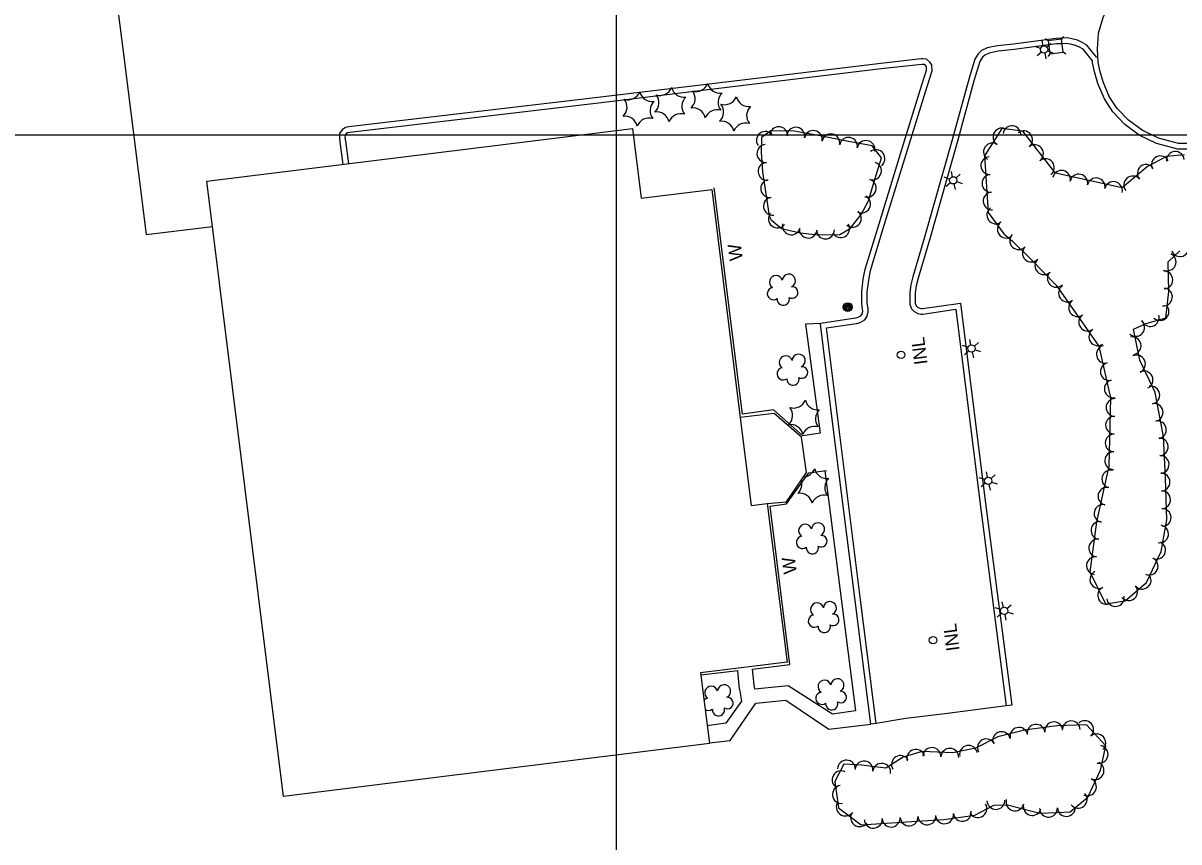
# Model space of a CAD drawing. Extents: x 353423 to 364002, y 127000 to 201942.
# Drawn here: x 360232 to 360754, y 146680 to 147051 of the extents above; entities that cross this region are included whole.
import ezdxf

# ---------------------------------------------------------------- set-up
doc = ezdxf.new("R2010")
doc.units = 0
for name, color, linetype in [('E_DTM_SlopeBottom', 7, 'Continuous'), ('E_DTM_SlopeTop', 7, 'Continuous'), ('E_FEN_Generic', 7, 'Continuous'), ('E_LAND_BrushLine', 7, 'Continuous'), ('E_LAND_TreeLine', 7, 'Continuous'), ('E_MISCPROP', 7, 'Continuous'), ('E_SGN', 7, 'Continuous'), ('E_WTR_FlowLine', 7, 'Continuous')]:
    doc.layers.add(name, color=color, linetype=linetype)

msp = doc.modelspace()

# ---------------------------------------------------------------- linework, layer by layer
at = {"layer": 'E_DTM_SlopeBottom'}
for points in [[(360592.06, 146865.04), (360584.29, 146863.72), (360570.92, 146875.61), (360557, 146873.56), (360544.14, 146976.01)], [(360562.31, 146750.97), (360561.51, 146758.13), (360578.4, 146760.25), (360569.43, 146831.96), (360576.94, 146832.97), (360587.03, 146847.03), (360594.95, 146848.09)], [(360555.58, 146749.13), (360554.81, 146757.34), (360538.16, 146755.39)]]:
    msp.add_lwpolyline(points, dxfattribs=at)
for centre in [(360628.7, 146900.43), (360643.16, 146771.28)]:
    msp.add_circle(centre, 1.7, dxfattribs=at)
at = {"layer": 'E_DTM_SlopeTop'}
for points in [[(360764.83, 146996.09), (360754.2, 146996.05), (360745.15, 146998.46), (360737.69, 147002.07), (360731.58, 147006.66), (360726.44, 147011.94), (360722.88, 147017.43), (360720.05, 147024.07), (360718.62, 147029.09), (360717.85, 147032.9), (360717.53, 147038.86), (360718.08, 147046.06), (360720.14, 147053.16), (360723.78, 147060.85), (360727.4, 147066.41), (360731.75, 147075.49), (360735.04, 147086.11), (360736.58, 147095.23), (360736.66, 147102.51), (360734.7, 147119.02), (360728.8, 147163.3), (360723.39, 147209.06), (360717.38, 147256.21), (360711.61, 147301.07)], [(360765.12, 146993.61), (360765.03, 146993.59), (360753.87, 146993.55), (360744.28, 146996.11), (360736.39, 146999.93), (360729.93, 147004.78), (360724.48, 147010.38), (360720.66, 147016.25), (360717.69, 147023.23), (360716.19, 147028.5), (360715.36, 147032.58), (360715.31, 147033.47)]]:
    msp.add_lwpolyline(points, dxfattribs=at)
at = {"layer": 'E_FEN_Generic'}
for points in [[(360569.02, 146963.39), (360569.99, 146961.48), (360574.66, 146957.7), (360583.04, 146955.65), (360589.67, 146954.86), (360593.15, 146954.81), (360601.04, 146954.95), (360605.73, 146957.6), (360610.71, 146964.01), (360614, 146970.09), (360616.18, 146977.88), (360619.81, 146989.56), (360615.64, 146995.06), (360604.18, 146997.11), (360592.11, 146999.5), (360580.31, 147001.69), (360569.75, 147001.8), (360565.56, 146998.86), (360565.39, 146992.12), (360565.95, 146983.23), (360569.02, 146963.39)], [(360756.94, 146990.91), (360748.72, 146990.22), (360740.11, 146985.73), (360728.71, 146976.11), (360698.59, 146982.64), (360683.82, 147001.65), (360674.22, 147002.83), (360666.39, 146990.51), (360668.1, 146964.88), (360675.18, 146955.27), (360679.13, 146951.86), (360687.45, 146943.7), (360698.89, 146932.05), (360718.11, 146904.29), (360723.45, 146881.01), (360722.74, 146850.04), (360717.04, 146824.85), (360714.11, 146802.18), (360721.18, 146787.78), (360730.07, 146789.1), (360739.79, 146797.38), (360746.35, 146811.38), (360748.98, 146825.68), (360748.37, 146844.58), (360747.35, 146863.52), (360743.63, 146883.45), (360736.7, 146898.04), (360733.86, 146912.12), (360739.63, 146914.61), (360748.53, 146917.23), (360749.79, 146929.11), (360749.52, 146942.6), (360754.78, 146947.5)], [(360691.42, 146692.91), (360699.47, 146693.27), (360705.23, 146693.51), (360713.22, 146700.24), (360718.88, 146712.44), (360721.28, 146723.47), (360712.58, 146733.02), (360699.21, 146732.56), (360684.54, 146730.53), (360672.54, 146727.57), (360662.38, 146722.38), (360652.08, 146720.33), (360638.31, 146720.91), (360629.72, 146718.27), (360621.77, 146713.37), (360610.86, 146714.76), (360602.81, 146715.1), (360598.8, 146707.37), (360600.32, 146695.41), (360610.66, 146687.73), (360631.22, 146689.07), (360648.03, 146690.05), (360662.14, 146691.99), (360670.65, 146696.58), (360676.8, 146696.76), (360691.42, 146692.91)]]:
    msp.add_lwpolyline(points, dxfattribs=at)
for centre, radius, start, end in [((360505.19, 147021.63), 5.72, 252.7877, 338.5526), ((360516.1, 147020.81), 5.72, 192.7877, 278.5526), ((360519.6, 147023.59), 5.72, 252.7877, 338.5526), ((360530.51, 147022.77), 5.72, 192.7877, 278.5526), ((360529.8, 147016.35), 5.72, 312.7877, 38.5526), ((360535.97, 147025.38), 5.72, 252.7877, 338.5526), ((360546.88, 147024.56), 5.72, 192.7877, 278.5526), ((360551.62, 147014.69), 5.72, 132.7877, 218.5526), ((360499.02, 147012.6), 5.72, 312.7877, 38.5526), ((360520.84, 147010.94), 5.72, 132.7877, 218.5526), ((360513.43, 147014.55), 5.72, 312.7877, 38.5526), ((360535.25, 147012.9), 5.72, 132.7877, 218.5526), ((360542.72, 147010.34), 5.72, 312.7877, 38.5526), ((360548.89, 147019.38), 5.72, 252.7877, 338.5526), ((360559.8, 147018.55), 5.72, 192.7877, 278.5526), ((360503.76, 147002.73), 5.72, 12.7877, 98.5526), ((360518.16, 147004.69), 5.72, 12.7877, 98.5526), ((360529.07, 147003.87), 5.72, 72.7877, 158.5526), ((360534.54, 147006.48), 5.72, 12.7877, 98.5526), ((360545.45, 147005.66), 5.72, 72.7877, 158.5526), ((360564.54, 147008.69), 5.72, 132.7877, 218.5526), ((360514.67, 147001.91), 5.72, 72.7877, 158.5526), ((360547.46, 147000.48), 5.72, 12.7877, 98.5526), ((360558.37, 146999.65), 5.72, 72.7877, 158.5526), ((360573.35, 146999.65), 4.04, 359.3781, 179.3627), ((360581.06, 146999.4), 4.04, 349.5273, 169.512), ((360678.82, 147000.15), 4.01, 353.0487, 173.0334), ((360567.32, 146997.51), 4.04, 35.1473, 215.132), ((360589.01, 146997.92), 4.04, 349.5273, 169.512), ((360596.92, 146996.39), 4.04, 348.778, 168.7627), ((360604.9, 146994.83), 4.04, 349.8636, 169.8483), ((360674.31, 146999.06), 4.01, 57.5759, 237.5606), ((360684.15, 146997.81), 4.01, 307.8614, 127.846), ((360567.54, 146991.57), 4.04, 93.6133, 273.598), ((360612.86, 146993.4), 4.04, 349.8636, 169.8483), ((360617.36, 146989.29), 4.04, 307.2314, 127.2161), ((360670.01, 146992.3), 4.01, 57.5759, 237.5606), ((360689.07, 146991.48), 4.01, 307.8614, 127.846), ((360568.05, 146983.5), 4.04, 93.6133, 273.598), ((360615.76, 146983.67), 4.04, 252.7307, 72.7154), ((360668.79, 146986.09), 4.01, 93.8127, 273.7974), ((360693.99, 146985.15), 4.01, 307.8614, 127.846), ((360746.03, 146986.45), 4.01, 27.4936, 207.4783), ((360752.77, 146988.45), 4.01, 4.8573, 184.842), ((360701.29, 146979.91), 4.01, 347.7737, 167.7584), ((360739.6, 146982.56), 4.01, 40.1727, 220.1574), ((360569.25, 146975.7), 4.04, 98.7959, 278.7806), ((360613.42, 146975.87), 4.04, 254.399, 74.3837), ((360669.32, 146978.09), 4.01, 93.8127, 273.7974), ((360709.12, 146978.21), 4.01, 347.7737, 167.7584), ((360716.96, 146976.51), 4.01, 347.7737, 167.7584), ((360724.79, 146974.82), 4.01, 347.7737, 167.7584), ((360733.47, 146977.39), 4.01, 40.1727, 220.1574), ((360610.86, 146968.74), 4.04, 241.5957, 61.5804), ((360669.85, 146970.09), 4.01, 93.8127, 273.7974), ((360570.49, 146967.7), 4.04, 98.7959, 278.7806), ((360671.53, 146963.77), 4.01, 126.3955, 306.3802), ((360572.8, 146961.93), 4.04, 141.0858, 321.0705), ((360606.68, 146962.27), 4.04, 232.1482, 52.1328), ((360579.03, 146958.81), 4.04, 166.2423, 346.2269), ((360586.7, 146957.34), 4.04, 173.2272, 353.2119), ((360594.48, 146956.95), 4.04, 181.0834, 1.0681), ((360601.36, 146957.57), 4.04, 209.4494, 29.434), ((360676.28, 146957.31), 4.01, 126.3955, 306.3802), ((360681.89, 146952.09), 4.01, 135.5676, 315.5522), ((360687.61, 146946.48), 4.01, 135.5676, 315.5522), ((360749.08, 146942.47), 4.01, 245.4057, 65.3904), ((360754.89, 146948.92), 4.01, 199.882, 19.8667), ((360693.28, 146940.76), 4.01, 134.4865, 314.4712), ((360572.13, 146933.35), 2.97, 16, 237.2339), ((360577.94, 146934.01), 2.97, 293.6508, 176.6241), ((360698.9, 146935.04), 4.01, 134.4865, 314.4712), ((360747.59, 146934.35), 4.01, 271.1845, 91.1692), ((360570.95, 146928.11), 2.78, 98.9709, 306.7439), ((360579.42, 146928.69), 2.61, 238.356, 96.2887), ((360703.97, 146928.4), 4.01, 124.7119, 304.6966), ((360747.42, 146926.62), 4.01, 263.9289, 83.9136), ((360575.39, 146925.67), 2.78, 175.6479, 16.6589), ((360708.54, 146921.81), 4.01, 124.7119, 304.6966), ((360745.87, 146920.02), 4.01, 226.5241, 46.5088), ((360713.1, 146915.22), 4.01, 124.7119, 304.6966), ((360734.86, 146912.82), 4.01, 228.875, 48.8596), ((360741.4, 146917.32), 4.01, 196.3714, 16.3561), ((360717.66, 146908.63), 4.01, 124.7119, 304.6966), ((360721.1, 146900.67), 4.01, 102.9048, 282.8895), ((360733.24, 146904.56), 4.01, 281.3982, 101.3829), ((360576.55, 146897.09), 2.97, 16, 237.2339), ((360582.37, 146897.76), 2.97, 293.6508, 176.6241), ((360735.21, 146896.29), 4.01, 295.4038, 115.3884), ((360575.38, 146891.85), 2.78, 98.9709, 306.7439), ((360583.85, 146892.44), 2.61, 238.356, 96.2887), ((360722.89, 146892.86), 4.01, 102.9048, 282.8895), ((360579.81, 146889.41), 2.78, 175.6479, 16.6589), ((360724.67, 146885.04), 4.01, 102.9048, 282.8895), ((360738.64, 146889.05), 4.01, 295.4038, 115.3884), ((360741.71, 146882.25), 4.01, 280.5797, 100.5644), ((360580.08, 146882.07), 5.72, 252.7877, 338.5526), ((360590.99, 146881.25), 5.72, 192.7877, 278.5526), ((360725.44, 146876.6), 4.01, 88.696, 268.6807), ((360743.18, 146874.37), 4.01, 280.5797, 100.5644), ((360573.91, 146873.04), 5.72, 312.7877, 38.5526), ((360595.73, 146871.38), 5.72, 132.7877, 218.5526), ((360725.26, 146868.59), 4.01, 88.696, 268.6807), ((360578.65, 146863.17), 5.72, 12.7877, 98.5526), ((360589.56, 146862.35), 5.72, 72.7877, 158.5526), ((360744.66, 146866.49), 4.01, 280.5797, 100.5644), ((360725.08, 146860.57), 4.01, 88.696, 268.6807), ((360745.5, 146858.81), 4.01, 273.1084, 93.0931), ((360724.89, 146852.56), 4.01, 88.696, 268.6807), ((360745.93, 146850.81), 4.01, 273.1084, 93.0931), ((360584.3, 146850.95), 5.72, 271.9954, 338.5526), ((360595.21, 146850.13), 5.72, 192.7877, 278.5526), ((360723.58, 146844.26), 4.01, 77.2726, 257.2573), ((360746.33, 146842.85), 4.01, 271.8468, 91.8315), ((360578.13, 146841.92), 5.72, 312.7877, 19.272), ((360599.95, 146840.27), 5.72, 132.7877, 218.5526), ((360582.87, 146832.06), 5.72, 12.7877, 98.5526), ((360593.78, 146831.23), 5.72, 72.7877, 158.5526), ((360721.81, 146836.44), 4.01, 77.2726, 257.2573), ((360746.58, 146834.83), 4.01, 271.8468, 91.8315), ((360720.05, 146828.62), 4.01, 77.2726, 257.2573), ((360746.84, 146826.82), 4.01, 271.8468, 91.8315), ((360585.32, 146820.77), 2.97, 16, 237.2339), ((360591.14, 146821.43), 2.97, 293.6508, 176.6241), ((360718.65, 146820.94), 4.01, 82.6421, 262.6267), ((360745.68, 146819.36), 4.01, 259.5861, 79.5708), ((360584.15, 146815.53), 2.78, 98.9709, 306.7439), ((360592.62, 146816.11), 2.61, 238.356, 96.2887), ((360717.63, 146812.99), 4.01, 82.6421, 262.6267), ((360744.33, 146812.01), 4.01, 244.9014, 64.8861), ((360588.58, 146813.09), 2.78, 175.6479, 16.6589), ((360716.6, 146805.03), 4.01, 82.6421, 262.6267), ((360740.93, 146804.75), 4.01, 244.9014, 64.8861), ((360718.14, 146798.74), 4.01, 116.1686, 296.1532), ((360737.77, 146798.42), 4.01, 220.4493, 40.434), ((360721.68, 146791.54), 4.01, 116.1686, 296.1532), ((360731.67, 146793.22), 4.01, 220.4493, 40.434), ((360725.68, 146790.57), 4.01, 188.4552, 8.4399), ((360590.69, 146785.15), 2.97, 16, 237.2339), ((360596.5, 146785.81), 2.97, 293.6508, 176.6241), ((360589.51, 146779.91), 2.78, 98.9709, 306.7439), ((360597.98, 146780.49), 2.61, 238.356, 96.2887), ((360593.95, 146777.47), 2.78, 175.6479, 16.6589), ((360594.09, 146750.19), 2.97, 16, 237.2339), ((360599.91, 146750.85), 2.97, 293.6508, 176.6241), ((360542.83, 146747.46), 2.97, 16, 237.2339), ((360548.64, 146748.13), 2.97, 293.6508, 176.6241), ((360592.92, 146744.95), 2.78, 98.9709, 306.7439), ((360601.39, 146745.53), 2.61, 238.356, 96.2887), ((360541.65, 146742.22), 2.78, 98.9709, 138.5217), ((360550.12, 146742.81), 2.61, 238.356, 96.2887), ((360597.35, 146742.51), 2.78, 175.6479, 16.6589), ((360541.65, 146742.22), 2.78, 235.6508, 306.7439), ((360546.09, 146739.78), 2.78, 175.6479, 16.6589), ((360682.03, 146727.72), 4.05, 13.8651, 193.8498), ((360689.78, 146729.11), 4.05, 7.8828, 187.8675), ((360697.81, 146730.22), 4.05, 7.8828, 187.8675), ((360705.68, 146730.66), 4.05, 1.9854, 181.9701), ((360711.77, 146730.76), 4.05, 312.3327, 132.3174), ((360667.3, 146722.51), 4.05, 27.0558, 207.0405), ((360674.16, 146725.78), 4.05, 13.8651, 193.8498), ((360717.23, 146724.77), 4.05, 312.3327, 132.3174), ((360635.4, 146717.8), 4.05, 17.0598, 197.0445), ((360642.63, 146718.6), 4.05, 357.588, 177.5727), ((360650.73, 146718.26), 4.05, 357.588, 177.5727), ((360659.21, 146719.58), 4.05, 11.3005, 191.2851), ((360718.26, 146719.6), 4.05, 257.769, 77.7537), ((360603.99, 146712.92), 4.05, 357.6128, 177.5975), ((360611.9, 146712.49), 4.05, 352.734, 172.7187), ((360628.44, 146714.99), 4.05, 31.6911, 211.6758), ((360716.43, 146712.21), 4.05, 245.1228, 65.1074), ((360601.55, 146708.05), 4.05, 62.6213, 242.606), ((360619.94, 146711.46), 4.05, 352.734, 172.7187), ((360601.69, 146701.44), 4.05, 97.2194, 277.204), ((360713.02, 146704.85), 4.05, 245.1228, 65.1074), ((360708.79, 146699.28), 4.05, 220.1229, 40.1076), ((360603.42, 146695.75), 4.05, 143.4384, 323.4231), ((360663.4, 146695.08), 4.05, 208.3373, 28.322), ((360671.6, 146698.73), 4.05, 181.6466, 1.6313), ((360680.21, 146698.06), 4.05, 165.2637, 345.2484), ((360688.04, 146695.99), 4.05, 165.2637, 345.2484), ((360695.38, 146695.21), 4.05, 182.6135, 2.5981), ((360703.49, 146695.56), 4.05, 182.3114, 2.296), ((360609.93, 146690.92), 4.05, 143.4384, 323.4231), ((360616.13, 146690.22), 4.05, 183.7255, 3.7102), ((360624.22, 146690.74), 4.05, 183.7255, 3.7102), ((360632.32, 146691.26), 4.05, 183.3334, 3.318), ((360640.42, 146691.73), 4.05, 183.3334, 3.318), ((360648.34, 146692.23), 4.05, 187.856, 7.8407), ((360656.37, 146693.34), 4.05, 187.856, 7.8407)]:
    msp.add_arc(centre, radius, start, end, dxfattribs=at)
at = {"layer": 'E_LAND_BrushLine'}
for p, q in [((360691.8, 147039.16), (360689.32, 147039.99)), ((360693.04, 147040.2), (360692.55, 147042.67)), ((360694.65, 147039.67), (360696.49, 147041.36)), ((360692.17, 147037.5), (360690.2, 147035.81)), ((360693.69, 147036.99), (360694.21, 147034.44)), ((360694.97, 147038.06), (360697.41, 147037.22)), ((360651.97, 146981.03), (360651.47, 146983.5)), ((360650.73, 146979.99), (360648.24, 146980.82)), ((360651.1, 146978.33), (360649.12, 146976.64)), ((360652.61, 146977.82), (360653.13, 146975.27)), ((360653.57, 146980.5), (360655.42, 146982.2)), ((360653.9, 146978.89), (360656.34, 146978.05)), ((360658.99, 146903.85), (360656.51, 146904.68)), ((360660.24, 146904.89), (360659.74, 146907.36)), ((360661.84, 146904.36), (360663.69, 146906.06)), ((360659.37, 146902.19), (360657.39, 146900.51)), ((360660.88, 146901.68), (360661.4, 146899.13)), ((360662.17, 146902.75), (360664.61, 146901.92)), ((360667.8, 146845.01), (360667.31, 146847.48)), ((360666.56, 146843.97), (360664.08, 146844.8)), ((360666.93, 146842.31), (360664.96, 146840.62)), ((360668.45, 146841.8), (360668.97, 146839.24)), ((360669.41, 146844.47), (360671.25, 146846.17)), ((360669.73, 146842.87), (360672.17, 146842.03)), ((360673.76, 146785.09), (360671.28, 146785.92)), ((360675, 146786.13), (360674.5, 146788.61)), ((360676.6, 146785.6), (360678.45, 146787.3)), ((360676.93, 146783.99), (360679.37, 146783.16)), ((360674.13, 146783.43), (360672.16, 146781.75)), ((360675.65, 146782.92), (360676.16, 146780.37))]:
    msp.add_line(p, q, dxfattribs=at)
for centre, radius in [((360693.39, 147038.6), 1.64), ((360652.31, 146979.43), 1.64), ((360604.59, 146922.03), 2.02), ((360604.58, 146922.02), 1.52), ((360604.62, 146922.04), 1.01), ((360604.61, 146922.04), 0.502), ((360660.58, 146903.29), 1.64), ((360668.15, 146843.4), 1.64), ((360675.34, 146784.53), 1.64)]:
    msp.add_circle(centre, radius, dxfattribs=at)
at = {"layer": 'E_LAND_TreeLine'}
for p, q in [((360500, 147000), (360500, 149500)), ((360500, 145000), (360500, 148000)), ((358000, 147000), (363000, 147000)), ((359000, 147000), (363000, 147000))]:
    msp.add_line(p, q, dxfattribs=at)
at = {"layer": 'E_MISCPROP'}
for points in [[(360660.77, 147153.75), (360658.3, 147153.36), (360630.4, 147150.04), (360580.6, 147143.23), (360481.58, 147130.48), (360389.82, 147118.39), (360324.26, 147110.65), (360267.8, 147103.85), (360273.61, 147062.7), (360276.77, 147037.7), (360287.14, 146954.92), (360317.24, 146958.5)], [(360717.25, 147035.05), (360712.66, 147040.67), (360710.61, 147041.89), (360708.44, 147042.92), (360706.52, 147043.35), (360703.97, 147043.92), (360701.11, 147043.78), (360698.81, 147043.66), (360679.63, 147041.12), (360672.3, 147040.35), (360667.71, 147039.43), (360665.12, 147038.24), (360663.6, 147036.73), (360662.1, 147034.21), (360659.43, 147025.67), (360651.85, 146997.77), (360639.24, 146953.63), (360634.06, 146935.73), (360633.15, 146932.11), (360632.61, 146928.73), (360632.63, 146926.19), (360632.64, 146923.33), (360633.37, 146921.3), (360634.58, 146920.09), (360636.28, 146919.11), (360637.6, 146918.92), (360638.49, 146918.9), (360653.48, 146921.05), (360664.33, 146834.08), (360676.31, 146741.55)], [(360715.31, 147033.47), (360711, 147038.75), (360709.43, 147039.68), (360707.62, 147040.54), (360705.97, 147040.91), (360703.76, 147041.41), (360701.23, 147041.28), (360699.04, 147041.17), (360679.92, 147038.63), (360672.68, 147037.87), (360668.48, 147037.03), (360666.57, 147036.16), (360665.59, 147035.18), (360664.4, 147033.18), (360661.83, 147024.97), (360654.25, 146997.1), (360641.64, 146952.94), (360636.47, 146935.07), (360635.6, 146931.61), (360635.11, 146928.54), (360635.13, 146926.21), (360635.14, 146923.77), (360635.54, 146922.67), (360636.12, 146922.09), (360637.11, 146921.51), (360637.8, 146921.42), (360638.34, 146921.4), (360655.64, 146923.89), (360666.81, 146834.4), (360678.79, 146741.87)], [(360594.9, 146912.62), (360608.6, 146914.69), (360610.24, 146915.07), (360612.3, 146916.25), (360613.39, 146917.97), (360613.86, 146919.84), (360613.81, 146921.43), (360613.43, 146923.78), (360613.38, 146929.02), (360614.06, 146934.28), (360614.86, 146938.65), (360621.12, 146959.08), (360632.31, 146995.62), (360640.53, 147021.94), (360642.71, 147029.01), (360642.65, 147031.71), (360641.54, 147033.09), (360640.23, 147034.32), (360638.45, 147034.42), (360637.84, 147034.37), (360619.47, 147032.32), (360568.24, 147026.14), (360491.58, 147016.91)], [(360615.02, 146733.27), (360607.92, 146789.17), (360598.05, 146867.64), (360592.18, 146914.26), (360592.57, 146914.72), (360593.3, 146914.91), (360608.13, 146917.15), (360609.32, 146917.42), (360610.52, 146918.11), (360611.07, 146918.97), (360611.35, 146920.11), (360611.32, 146921.19), (360610.93, 146923.57), (360610.88, 146929.17), (360611.59, 146934.66), (360612.42, 146939.25), (360618.73, 146959.81), (360629.92, 146996.36), (360638.14, 147022.68), (360640.2, 147029.36), (360640.17, 147030.8), (360639.7, 147031.39), (360639.18, 147031.88), (360638.5, 147031.92), (360638.1, 147031.88), (360619.76, 147029.84), (360568.54, 147023.65), (360491.87, 147014.43)], [(360491.58, 147016.91), (360378.88, 147003.61), (360377.35, 147003.29), (360375.82, 147002.32), (360374.69, 147000.59), (360374.61, 146998.68), (360374.87, 146996.84), (360376.19, 146986.65)], [(360491.87, 147014.43), (360379.28, 147001.14), (360378.3, 147000.94), (360377.62, 147000.5), (360377.16, 146999.8), (360377.11, 146998.81), (360377.35, 146997.18), (360378.67, 146986.96)], [(360592.51, 146914.64), (360585.52, 146914.39), (360592.06, 146865.04)], [(360617.5, 146733.58), (360610.4, 146789.48), (360600.53, 146867.95), (360594.9, 146912.62)], [(360594.23, 146847.99), (360608.04, 146739.25), (360597.75, 146737.73), (360577.58, 146750.61), (360562.55, 146749.04), (360562.31, 146750.97)], [(360555.58, 146749.13), (360556.47, 146743.68), (360549.4, 146733.71), (360541.01, 146732.5)], [(360541.96, 146724.82), (360551.36, 146725.86), (360562.92, 146742.77), (360576.54, 146744.14), (360595.96, 146730.99), (360615.02, 146733.27)], [(360678.79, 146741.87), (360676.31, 146741.55), (360649.7, 146738.07), (360630.92, 146735.76), (360617.5, 146733.58), (360615.02, 146733.27)]]:
    msp.add_lwpolyline(points, dxfattribs=at)
at = {"layer": 'E_SGN'}
for p, q in [((360695.25, 147042.6), (360694.06, 147043.52)), ((360702.11, 147044.59), (360701.2, 147043.39)), ((360696.04, 147036.65), (360695.13, 147035.47)), ((360703.18, 147036.54), (360701.99, 147037.45))]:
    msp.add_line(p, q, dxfattribs=at)
msp.add_lwpolyline([(360701.99, 147037.45), (360701.2, 147043.39), (360695.25, 147042.6), (360696.04, 147036.65)], close=True, dxfattribs=at)
at = {"layer": 'E_WTR_FlowLine'}
for points in [[(360349.31, 146700.49), (360314.69, 146979), (360507.2, 147002.93), (360511.12, 146971.35), (360543.08, 146975.33), (360555.92, 146871.98), (360560.86, 146832.24), (360568.17, 146833.15), (360577.1, 146761.31), (360538.03, 146756.45), (360542.01, 146724.45)], [(360568.17, 146833.15), (360576.87, 146833.97), (360585.85, 146847.22), (360583.6, 146863.13), (360571.33, 146873.92), (360555.92, 146872.02), (360560.86, 146832.24)]]:
    msp.add_lwpolyline(points, close=True, dxfattribs=at)

# ---------------------------------------------------------------- texts
at = {"layer": 'E_DTM_SlopeBottom'}
for s, p in [('W', (360557.14, 146943.47)), ('INL', (360640.72, 146896.36)), ('W', (360581.59, 146801.68)), ('INL', (360655.19, 146766.74))]:
    msp.add_text(s, height=6, rotation=97.4666, dxfattribs=at).set_placement(p)

doc.saveas('drawing.dxf')
